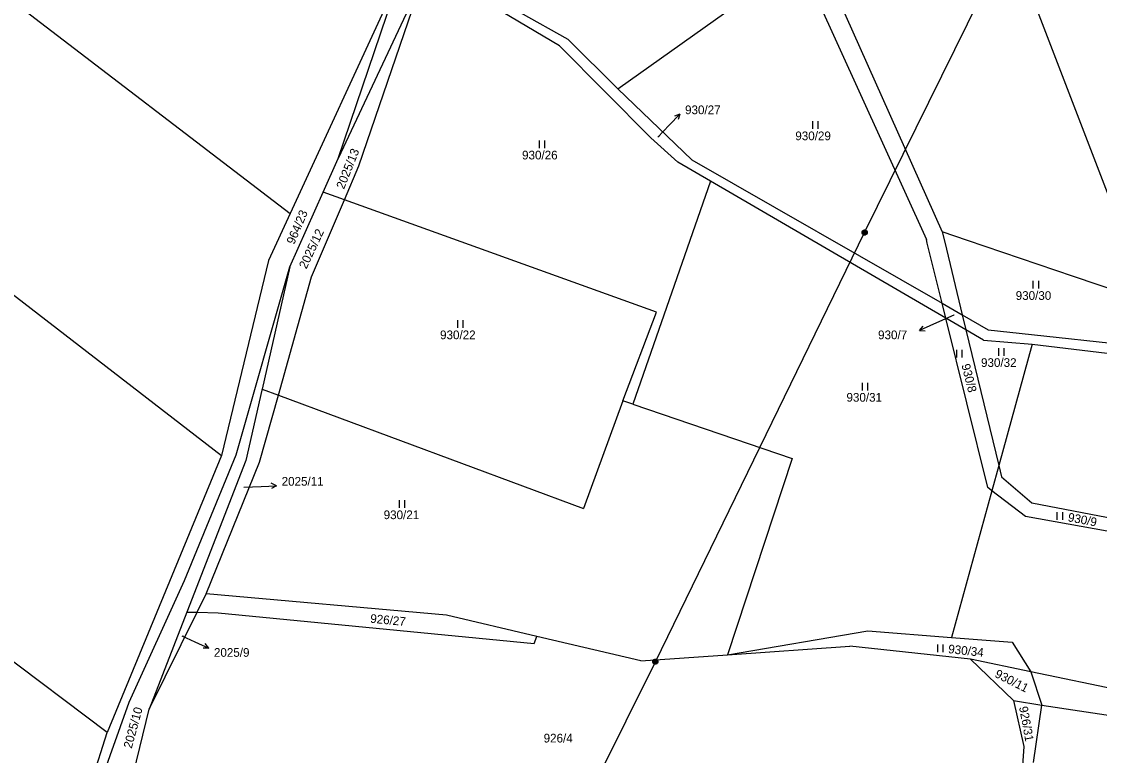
# Model space of a CAD drawing. Extents: x -795483 to -789093, y -1112258 to -1108741.
# Drawn here: x -791330.6 to -791119.8, y -1109240.5 to -1109097.1 of the extents above; entities that cross this region are included whole.
import ezdxf

# ---------------------------------------------------------------- set-up
doc = ezdxf.new("R2010")
doc.units = 0
for name, color, linetype in [('Komunikace', 7, 'Continuous'), ('Vrstva 1', 7, 'Continuous'), ('Vrstva 12', 7, 'Continuous'), ('Vrstva 14', 7, 'Continuous'), ('Vrstva 16', 7, 'Continuous'), ('Vrstva 23', 7, 'Continuous'), ('Vrstva 26', 7, 'Continuous')]:
    doc.layers.add(name, color=color, linetype=linetype)

msp = doc.modelspace()

# ---------------------------------------------------------------- linework, layer by layer
at = {"layer": 'Komunikace'}
for p, q in [((-791206.16, -1109119.66), (-791203.92, -1109117.34)), ((-791148.28, -1109154.44), (-791152.25, -1109156.22)), ((-791287.14, -1109188.08), (-791283.72, -1109187.91)), ((-791299.22, -1109217.11), (-791296.69, -1109218.26))]:
    msp.add_line(p, q, dxfattribs=at)
at = {"layer": 'Vrstva 1'}
for p, q in [((-791185.02, -1109061.08), (-791150.55, -1109138.19)), ((-791365.19, -1109067.89), (-791278.05, -1109134.61)), ((-791213.98, -1109110.21), (-791178.45, -1109085.01)), ((-791178.45, -1109085.01), (-791153.66, -1109139.64)), ((-791135.83, -1109084.94), (-791113.17, -1109143.93)), ((-791256.24, -1109087.34), (-791278.05, -1109134.61)), ((-791268.69, -1109123.83), (-791256.24, -1109087.34)), ((-791225.42, -1109101.83), (-791250.8, -1109086.7)), ((-791252.04, -1109088.47), (-791268.69, -1109123.83)), ((-791264.61, -1109125.26), (-791252.04, -1109088.47)), ((-791233.06, -1109095.29), (-791223.74, -1109100.52)), ((-791400.09, -1109098.16), (-791291.5, -1109181.87)), ((-791207.54, -1109119.81), (-791225.42, -1109101.83)), ((-791223.74, -1109100.52), (-791213.98, -1109110.21)), ((-791213.98, -1109110.21), (-791199.52, -1109124.1)), ((-791202.26, -1109124.54), (-791207.54, -1109119.81)), ((-791271.61, -1109130.41), (-791268.69, -1109123.83)), ((-791267.45, -1109131.9), (-791264.61, -1109125.26)), ((-791195.88, -1109128.25), (-791202.26, -1109124.54)), ((-791199.52, -1109124.1), (-791150.58, -1109152.12)), ((-791195.88, -1109128.25), (-791211.04, -1109171.84)), ((-791149.86, -1109155.04), (-791195.88, -1109128.25)), ((-791278.1, -1109145.02), (-791271.61, -1109130.41)), ((-791273.91, -1109146.99), (-791267.45, -1109131.9)), ((-791267.45, -1109131.9), (-791271.61, -1109130.41)), ((-791206.44, -1109153.84), (-791267.45, -1109131.9)), ((-791278.05, -1109134.61), (-791282.27, -1109143.76)), ((-791150.55, -1109138.19), (-791150.07, -1109140.16)), ((-791145.62, -1109139.86), (-791150.55, -1109138.19)), ((-791153.48, -1109140.39), (-791153.66, -1109139.64)), ((-791150.07, -1109140.16), (-791146.63, -1109154.38)), ((-791124.9, -1109146.88), (-791145.62, -1109139.86)), ((-791150.58, -1109152.12), (-791153.48, -1109140.39)), ((-791282.27, -1109143.76), (-791291.5, -1109181.87)), ((-791288.63, -1109181.73), (-791278.1, -1109145.02)), ((-791278.1, -1109145.02), (-791283.51, -1109168.9)), ((-791280.36, -1109170.07), (-791273.91, -1109146.99)), ((-791090.87, -1109158.42), (-791124.9, -1109146.88)), ((-791150.58, -1109152.12), (-791146.63, -1109154.38)), ((-791149.86, -1109155.04), (-791150.58, -1109152.12)), ((-791213.03, -1109171.19), (-791206.44, -1109153.84)), ((-791145.91, -1109157.34), (-791149.86, -1109155.04)), ((-791141.67, -1109188.14), (-791149.86, -1109155.04)), ((-791146.63, -1109154.38), (-791145.91, -1109157.34)), ((-791146.63, -1109154.38), (-791141.54, -1109157.29)), ((-791145.91, -1109157.34), (-791139.51, -1109183.81)), ((-791142.46, -1109159.35), (-791145.91, -1109157.34)), ((-791141.54, -1109157.29), (-791133.09, -1109158.2)), ((-791133.09, -1109158.2), (-791109.88, -1109160.78)), ((-791142.46, -1109159.35), (-791133, -1109160.14)), ((-791133, -1109160.14), (-791139.51, -1109183.81)), ((-791133, -1109160.14), (-791053.97, -1109169.43)), ((-791283.56, -1109169.12), (-791286.71, -1109182.86)), ((-791283.51, -1109168.9), (-791283.56, -1109169.12)), ((-791283.51, -1109168.9), (-791280.36, -1109170.07)), ((-791284.03, -1109183.2), (-791280.36, -1109170.07)), ((-791280.36, -1109170.07), (-791220.68, -1109192.2)), ((-791213.03, -1109171.19), (-791220.68, -1109192.2)), ((-791211.04, -1109171.84), (-791213.03, -1109171.19)), ((-791211.04, -1109171.84), (-791179.89, -1109182.46)), ((-791291.5, -1109181.87), (-791313.8, -1109236.01)), ((-791298.73, -1109206.33), (-791288.63, -1109181.73)), ((-791179.89, -1109182.46), (-791192.56, -1109220.82)), ((-791286.71, -1109182.86), (-791298.24, -1109212.46)), ((-791294.47, -1109208.92), (-791284.03, -1109183.2)), ((-791139.51, -1109183.81), (-791140.87, -1109188.75)), ((-791139.51, -1109183.81), (-791138.97, -1109186.05)), ((-791138.97, -1109186.05), (-791133.05, -1109191.1)), ((-791140.87, -1109188.75), (-791148.75, -1109217.41)), ((-791140.87, -1109188.75), (-791141.67, -1109188.14)), ((-791134.28, -1109193.8), (-791140.87, -1109188.75)), ((-791313.8, -1109236.01), (-791373.34, -1109191.2)), ((-791133.05, -1109191.1), (-791097.53, -1109198.03)), ((-791064.03, -1109206.36), (-791134.28, -1109193.8)), ((-791309.55, -1109230.09), (-791298.73, -1109206.33)), ((-791296.25, -1109212.51), (-791294.47, -1109208.92)), ((-791247.45, -1109213.06), (-791294.47, -1109208.92)), ((-791298.24, -1109212.46), (-791305.63, -1109231.45)), ((-791305.63, -1109231.45), (-791296.25, -1109212.51)), ((-791298.24, -1109212.46), (-791296.25, -1109212.51)), ((-791296.25, -1109212.51), (-791292.16, -1109212.62)), ((-791292.16, -1109212.62), (-791230.31, -1109218.63)), ((-791229.8, -1109217.23), (-791247.45, -1109213.06)), ((-791192.56, -1109220.82), (-791165.08, -1109216.12)), ((-791165.08, -1109216.12), (-791148.75, -1109217.41)), ((-791230.31, -1109218.63), (-791229.8, -1109217.23)), ((-791209.48, -1109222.02), (-791229.8, -1109217.23)), ((-791148.75, -1109217.41), (-791136.87, -1109218.35)), ((-791192.56, -1109220.82), (-791168.62, -1109219.12)), ((-791145.05, -1109221.68), (-791168.62, -1109219.12)), ((-791136.87, -1109218.35), (-791133.23, -1109224.15)), ((-791209.48, -1109222.02), (-791192.56, -1109220.82)), ((-791145.05, -1109221.68), (-791136.6, -1109229.77)), ((-791133.23, -1109224.15), (-791145.05, -1109221.68)), ((-791072.35, -1109236.87), (-791133.23, -1109224.15)), ((-791133.23, -1109224.15), (-791131.05, -1109230.63)), ((-791317.99, -1109253.77), (-791309.55, -1109230.09)), ((-791136.6, -1109229.77), (-791134.59, -1109238.72)), ((-791136.6, -1109229.77), (-791131.05, -1109230.63)), ((-791132.69, -1109241.83), (-791131.05, -1109230.63)), ((-791131.05, -1109230.63), (-791078.49, -1109238.73)), ((-791308.66, -1109243.99), (-791305.63, -1109231.45)), ((-791319.28, -1109253.01), (-791313.8, -1109236.01)), ((-791134.59, -1109238.72), (-791135.15, -1109246.71))]:
    msp.add_line(p, q, dxfattribs=at)
at = {"layer": 'Vrstva 12'}
for p, q in [((-791165.72, -1109138.3), (-791124.17, -1109054.08)), ((-791206.64, -1109222.16), (-791165.72, -1109138.3)), ((-791225.63, -1109260.5), (-791206.64, -1109222.16))]:
    msp.add_line(p, q, dxfattribs=at)
at = {"layer": 'Vrstva 16'}
for p, q in [((-791203.92, -1109117.34), (-791201.84, -1109115.18)), ((-791201.84, -1109115.18), (-791202.89, -1109115.55)), ((-791201.84, -1109115.18), (-791202.17, -1109116.25)), ((-791152.25, -1109156.22), (-791154.99, -1109157.45)), ((-791154.99, -1109157.45), (-791154.28, -1109156.58)), ((-791154.99, -1109157.45), (-791153.87, -1109157.49)), ((-791283.72, -1109187.91), (-791280.72, -1109187.77)), ((-791280.72, -1109187.77), (-791281.75, -1109187.31)), ((-791280.72, -1109187.77), (-791281.7, -1109188.31)), ((-791296.69, -1109218.26), (-791293.96, -1109219.51)), ((-791293.96, -1109219.51), (-791295.08, -1109219.54)), ((-791293.96, -1109219.51), (-791294.66, -1109218.64))]:
    msp.add_line(p, q, dxfattribs=at)
at = {"layer": 'Vrstva 23'}
for p, q in [((-791175.88, -1109118.07), (-791175.88, -1109116.57)), ((-791174.88, -1109116.57), (-791174.88, -1109118.07)), ((-791229.31, -1109121.82), (-791229.31, -1109120.32)), ((-791228.31, -1109120.32), (-791228.31, -1109121.82)), ((-791132.75, -1109149.27), (-791132.75, -1109147.77)), ((-791131.75, -1109147.77), (-791131.75, -1109149.27)), ((-791245.27, -1109156.95), (-791245.27, -1109155.45)), ((-791244.27, -1109155.45), (-791244.27, -1109156.95)), ((-791147.69, -1109162.74), (-791147.69, -1109161.24)), ((-791146.69, -1109161.24), (-791146.69, -1109162.74)), ((-791139.49, -1109162.37), (-791139.49, -1109160.87)), ((-791138.49, -1109160.87), (-791138.49, -1109162.37)), ((-791166.17, -1109169.16), (-791166.17, -1109167.66)), ((-791165.17, -1109167.66), (-791165.17, -1109169.16)), ((-791256.68, -1109192.11), (-791256.68, -1109190.61)), ((-791255.68, -1109190.61), (-791255.68, -1109192.11)), ((-791128.06, -1109194.43), (-791128.06, -1109192.93)), ((-791127.06, -1109192.93), (-791127.06, -1109194.43)), ((-791151.44, -1109220.32), (-791151.44, -1109218.82)), ((-791150.44, -1109218.82), (-791150.44, -1109220.32))]:
    msp.add_line(p, q, dxfattribs=at)
at = {"layer": 'Vrstva 26'}
for p, q in [((-791166.22, -1109138.2), (-791166.12, -1109138)), ((-791166.22, -1109138.4), (-791166.22, -1109138.2)), ((-791166.12, -1109138), (-791166.02, -1109137.9)), ((-791166.02, -1109137.9), (-791165.82, -1109137.8)), ((-791166.02, -1109138.1), (-791166.02, -1109138.5)), ((-791165.82, -1109137.8), (-791165.62, -1109137.8)), ((-791165.82, -1109138.6), (-791165.82, -1109138)), ((-791165.82, -1109138), (-791165.62, -1109138)), ((-791165.62, -1109137.8), (-791165.42, -1109137.9)), ((-791165.62, -1109138), (-791165.62, -1109138.6)), ((-791165.42, -1109137.9), (-791165.32, -1109138)), ((-791165.42, -1109138.5), (-791165.42, -1109138.1)), ((-791165.32, -1109138), (-791165.22, -1109138.2)), ((-791165.22, -1109138.2), (-791165.22, -1109138.4)), ((-791166.12, -1109138.6), (-791166.22, -1109138.4)), ((-791166.02, -1109138.7), (-791166.12, -1109138.6)), ((-791166.02, -1109138.5), (-791165.82, -1109138.6)), ((-791165.82, -1109138.8), (-791166.02, -1109138.7)), ((-791165.62, -1109138.8), (-791165.82, -1109138.8)), ((-791165.62, -1109138.6), (-791165.42, -1109138.5)), ((-791165.42, -1109138.7), (-791165.62, -1109138.8)), ((-791165.32, -1109138.6), (-791165.42, -1109138.7)), ((-791165.22, -1109138.4), (-791165.32, -1109138.6)), ((-791207.14, -1109222.06), (-791207.04, -1109221.86)), ((-791207.14, -1109222.26), (-791207.14, -1109222.06)), ((-791207.04, -1109222.46), (-791207.14, -1109222.26)), ((-791207.04, -1109221.86), (-791206.94, -1109221.76)), ((-791206.94, -1109222.56), (-791207.04, -1109222.46)), ((-791206.94, -1109221.76), (-791206.74, -1109221.66)), ((-791206.94, -1109221.96), (-791206.94, -1109222.36)), ((-791206.94, -1109222.36), (-791206.74, -1109222.46)), ((-791206.74, -1109221.66), (-791206.54, -1109221.66)), ((-791206.74, -1109222.46), (-791206.74, -1109221.86)), ((-791206.74, -1109221.86), (-791206.54, -1109221.86)), ((-791206.54, -1109221.66), (-791206.34, -1109221.76)), ((-791206.54, -1109221.86), (-791206.54, -1109222.46)), ((-791206.54, -1109222.46), (-791206.34, -1109222.36)), ((-791206.34, -1109221.76), (-791206.24, -1109221.86)), ((-791206.34, -1109222.36), (-791206.34, -1109221.96)), ((-791206.24, -1109222.46), (-791206.34, -1109222.56)), ((-791206.24, -1109221.86), (-791206.14, -1109222.06)), ((-791206.14, -1109222.26), (-791206.24, -1109222.46)), ((-791206.14, -1109222.06), (-791206.14, -1109222.26)), ((-791206.74, -1109222.66), (-791206.94, -1109222.56)), ((-791206.54, -1109222.66), (-791206.74, -1109222.66)), ((-791206.34, -1109222.56), (-791206.54, -1109222.66))]:
    msp.add_line(p, q, dxfattribs=at)

# ---------------------------------------------------------------- texts
at = {"layer": 'Vrstva 14'}
for s, height, p in [('930/29', 1.7, (-791179.28, -1109120.27)), ('930/27', 0.1, (-791206.16, -1109119.66)), ('930/26', 1.7, (-791232.71, -1109124.02)), ('930/30', 1.7, (-791136.19, -1109151.47)), ('930/7', 0.1, (-791148.28, -1109154.44)), ('930/22', 1.7, (-791248.74, -1109159.15)), ('930/32', 1.7, (-791142.97, -1109164.57)), ('930/31', 1.7, (-791169.28, -1109171.36)), ('2025/11', 0.1, (-791287.14, -1109188.08)), ('930/21', 1.7, (-791259.77, -1109194.31)), ('2025/9', 0.1, (-791299.22, -1109217.11)), ('926/4', 1.7, (-791228.49, -1109237.95))]:
    msp.add_text(s, height=height, dxfattribs=at).set_placement(p)
for s, rotation, p in [('2025/13', 68.3072, (-791267.53, -1109129.95)), ('964/23', 66.8946, (-791277.28, -1109140.76)), ('2025/12', 64.7632, (-791274.88, -1109145.54)), ('930/8', 284.2244, (-791146.82, -1109164.19)), ('930/9', 349.2605, (-791126.09, -1109194.71)), ('926/27', 354.6542, (-791262.45, -1109214.54)), ('930/34', 353.8448, (-791149.45, -1109220.48)), ('930/11', 333.0118, (-791140.42, -1109225.08)), ('926/31', 280.3702, (-791135.54, -1109231.03)), ('2025/10', 74.7672, (-791309.04, -1109239.24))]:
    msp.add_text(s, height=1.7, rotation=rotation, dxfattribs=at).set_placement(p)
at = {"layer": 'Vrstva 16'}
for s, p in [('930/27', (-791200.84, -1109115.18)), ('930/7', (-791163.1, -1109159.15)), ('2025/11', (-791279.72, -1109187.77)), ('2025/9', (-791292.96, -1109221.21))]:
    msp.add_text(s, height=1.7, dxfattribs=at).set_placement(p)

doc.saveas('drawing.dxf')
